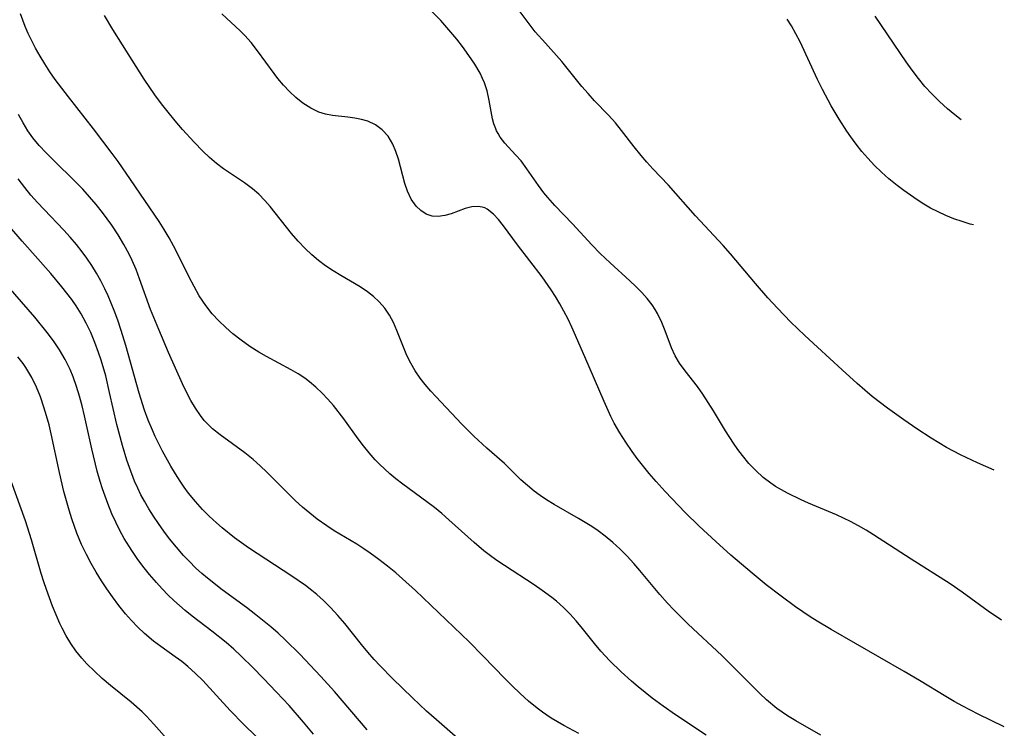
# Model space of a CAD drawing. Header units: metres. Extents: x 1073367 to 1082519, y 1569854 to 1574957.
# Tile 734 of 1056: x 1082347 to 1082519, y 1570441 to 1570564. Entities that reach past the tile are written whole.
import ezdxf

# ---------------------------------------------------------------- set-up
doc = ezdxf.new("R2010")
doc.units = ezdxf.units.M
doc.layers.add('CGG_CurvaNivelLidar_v1', color=253, linetype='Continuous', lineweight=30)

msp = doc.modelspace()

# ---------------------------------------------------------------- linework, layer by layer
at = {"layer": 'CGG_CurvaNivelLidar_v1'}
for p, q in [((1082435.5868, 1570563.8132, 80.5), (1082432.6519, 1570567.8152, 80.5)), ((1082348.0721, 1570562.8794, 82.5), (1082347.2264, 1570565.1163, 82.5)), ((1082363.363, 1570562.3519, 82), (1082361.8999, 1570564.818, 82)), ((1082385.5616, 1570562.1117, 81.5), (1082382.3433, 1570565.0749, 81.5)), ((1082420.5355, 1570563.9236, 81), (1082418.9806, 1570565.5186, 81)), ((1082501.7186, 1570556.7311, 79.5), (1082496.2977, 1570564.6876, 79.5)), ((1082422.3012, 1570561.9165, 81), (1082420.5355, 1570563.9236, 81)), ((1082437.0265, 1570561.983, 80.5), (1082435.5868, 1570563.8132, 80.5)), ((1082481.7009, 1570562.9751, 80), (1082480.9314, 1570564.1387, 80)), ((1082482.4775, 1570561.6143, 80), (1082481.7009, 1570562.9751, 80)), ((1082348.5806, 1570561.6778, 82.5), (1082348.0721, 1570562.8794, 82.5)), ((1082349.1289, 1570560.4956, 82.5), (1082348.5806, 1570561.6778, 82.5)), ((1082366.6891, 1570556.9933, 82), (1082363.363, 1570562.3519, 82)), ((1082386.3717, 1570561.3008, 81.5), (1082385.5616, 1570562.1117, 81.5)), ((1082387.4446, 1570560.1098, 81.5), (1082386.3717, 1570561.3008, 81.5)), ((1082423.329, 1570560.6544, 81), (1082422.3012, 1570561.9165, 81)), ((1082438.7742, 1570559.9582, 80.5), (1082437.0265, 1570561.983, 80.5)), ((1082483.1933, 1570560.205, 80), (1082482.4775, 1570561.6143, 80)), ((1082349.854, 1570559.0921, 82.5), (1082349.1289, 1570560.4956, 82.5)), ((1082388.5996, 1570558.6532, 81.5), (1082387.4446, 1570560.1098, 81.5)), ((1082424.3206, 1570559.3772, 81), (1082423.329, 1570560.6544, 81)), ((1082441.647, 1570556.7898, 80.5), (1082438.7742, 1570559.9582, 80.5)), ((1082486.2508, 1570553.6335, 80), (1082483.1933, 1570560.205, 80)), ((1082350.6371, 1570557.718, 82.5), (1082349.854, 1570559.0921, 82.5)), ((1082391.4509, 1570554.7114, 81.5), (1082388.5996, 1570558.6532, 81.5)), ((1082425.4437, 1570557.8518, 81), (1082424.3206, 1570559.3772, 81)), ((1082426.483, 1570556.3079, 81), (1082425.4437, 1570557.8518, 81)), ((1082351.4685, 1570556.3694, 82.5), (1082350.6371, 1570557.718, 82.5)), ((1082352.367, 1570555.0064, 82.5), (1082351.4685, 1570556.3694, 82.5)), ((1082368.7756, 1570553.7258, 82), (1082366.6891, 1570556.9933, 82)), ((1082427.3981, 1570554.7347, 81), (1082426.483, 1570556.3079, 81)), ((1082445.1508, 1570552.4229, 80.5), (1082441.647, 1570556.7898, 80.5)), ((1082502.7691, 1570555.2571, 79.5), (1082501.7186, 1570556.7311, 79.5)), ((1082353.3049, 1570553.6667, 82.5), (1082352.367, 1570555.0064, 82.5)), ((1082392.1425, 1570553.8147, 81.5), (1082391.4509, 1570554.7114, 81.5)), ((1082427.8398, 1570553.8333, 81), (1082427.3981, 1570554.7347, 81)), ((1082503.8564, 1570553.8175, 79.5), (1082502.7691, 1570555.2571, 79.5)), ((1082355.6046, 1570550.6236, 82.5), (1082353.3049, 1570553.6667, 82.5)), ((1082370.6878, 1570550.9491, 82), (1082368.7756, 1570553.7258, 82)), ((1082393.1232, 1570552.6472, 81.5), (1082392.1425, 1570553.8147, 81.5)), ((1082394.1523, 1570551.5476, 81.5), (1082393.1232, 1570552.6472, 81.5)), ((1082428.17, 1570553.0442, 81), (1082427.8398, 1570553.8333, 81)), ((1082428.6162, 1570551.6667, 81), (1082428.17, 1570553.0442, 81)), ((1082487.0984, 1570551.9183, 80), (1082486.2508, 1570553.6335, 80)), ((1082504.9814, 1570552.448, 79.5), (1082503.8564, 1570553.8175, 79.5)), ((1082371.8074, 1570549.4264, 82), (1082370.6878, 1570550.9491, 82)), ((1082395.2279, 1570550.5297, 81.5), (1082394.1523, 1570551.5476, 81.5)), ((1082428.9823, 1570550.0114, 81), (1082428.6162, 1570551.6667, 81)), ((1082446.2241, 1570551.1816, 80.5), (1082445.1508, 1570552.4229, 80.5)), ((1082447.3584, 1570549.9497, 80.5), (1082446.2241, 1570551.1816, 80.5)), ((1082488.6385, 1570549.0647, 80), (1082487.0984, 1570551.9183, 80)), ((1082506.1656, 1570551.1347, 79.5), (1082504.9814, 1570552.448, 79.5)), ((1082507.4949, 1570549.8051, 79.5), (1082506.1656, 1570551.1347, 79.5)), ((1082359.9689, 1570545.0347, 82.5), (1082355.6046, 1570550.6236, 82.5)), ((1082372.9633, 1570547.9375, 82), (1082371.8074, 1570549.4264, 82)), ((1082396.5049, 1570549.4978, 81.5), (1082395.2279, 1570550.5297, 81.5)), ((1082397.8454, 1570548.63, 81.5), (1082396.5049, 1570549.4978, 81.5)), ((1082429.5806, 1570546.7783, 81), (1082428.9823, 1570550.0114, 81)), ((1082449.7714, 1570547.4394, 80.5), (1082447.3584, 1570549.9497, 80.5)), ((1082508.8899, 1570548.5472, 79.5), (1082507.4949, 1570549.8051, 79.5)), ((1082347.6778, 1570546.0972, 83), (1082346.8879, 1570547.5233, 83)), ((1082374.2158, 1570546.4204, 82), (1082372.9633, 1570547.9375, 82)), ((1082399.2564, 1570547.972, 81.5), (1082397.8454, 1570548.63, 81.5)), ((1082400.4284, 1570547.6242, 81.5), (1082399.2564, 1570547.972, 81.5)), ((1082401.6331, 1570547.3991, 81.5), (1082400.4284, 1570547.6242, 81.5)), ((1082489.9977, 1570546.7615, 80), (1082488.6385, 1570549.0647, 80)), ((1082510.1978, 1570547.4702, 79.5), (1082508.8899, 1570548.5472, 79.5)), ((1082348.5335, 1570544.7192, 83), (1082347.6778, 1570546.0972, 83)), ((1082375.4993, 1570544.9415, 82), (1082374.2158, 1570546.4204, 82)), ((1082404.3208, 1570547.1012, 81.5), (1082401.6331, 1570547.3991, 81.5)), ((1082405.5211, 1570546.9369, 81.5), (1082404.3208, 1570547.1012, 81.5)), ((1082406.6952, 1570546.6999, 81.5), (1082405.5211, 1570546.9369, 81.5)), ((1082407.8227, 1570546.3594, 81.5), (1082406.6952, 1570546.6999, 81.5)), ((1082409.1508, 1570545.7379, 81.5), (1082407.8227, 1570546.3594, 81.5)), ((1082429.8175, 1570545.8989, 81), (1082429.5806, 1570546.7783, 81)), ((1082430.1213, 1570545.0562, 81), (1082429.8175, 1570545.8989, 81)), ((1082450.9857, 1570546.1055, 80.5), (1082449.7714, 1570547.4394, 80.5)), ((1082452.067, 1570544.7882, 80.5), (1082450.9857, 1570546.1055, 80.5)), ((1082491.3703, 1570544.624, 80), (1082489.9977, 1570546.7615, 80)), ((1082511.2937, 1570546.617, 79.5), (1082510.1978, 1570547.4702, 79.5)), ((1082349.4064, 1570543.4926, 83), (1082348.5335, 1570544.7192, 83)), ((1082363.2227, 1570540.7478, 82.5), (1082359.9689, 1570545.0347, 82.5)), ((1082377.5203, 1570542.7139, 82), (1082375.4993, 1570544.9415, 82)), ((1082410.3262, 1570544.8918, 81.5), (1082409.1508, 1570545.7379, 81.5)), ((1082411.3604, 1570543.7505, 81.5), (1082410.3262, 1570544.8918, 81.5)), ((1082430.2786, 1570544.7055, 81), (1082430.1213, 1570545.0562, 81)), ((1082430.5221, 1570544.2411, 81), (1082430.2786, 1570544.7055, 81)), ((1082430.9073, 1570543.6262, 81), (1082430.5221, 1570544.2411, 81)), ((1082454.2764, 1570541.9141, 80.5), (1082452.067, 1570544.7882, 80.5)), ((1082492.0538, 1570543.6338, 80), (1082491.3703, 1570544.624, 80)), ((1082350.5055, 1570542.16, 83), (1082349.4064, 1570543.4926, 83)), ((1082379.0247, 1570541.1475, 82), (1082377.5203, 1570542.7139, 82)), ((1082412.1776, 1570542.4026, 81.5), (1082411.3604, 1570543.7505, 81.5)), ((1082412.7115, 1570541.1293, 81.5), (1082412.1776, 1570542.4026, 81.5)), ((1082431.7232, 1570542.5684, 81), (1082430.9073, 1570543.6262, 81)), ((1082433.5906, 1570540.5245, 81), (1082431.7232, 1570542.5684, 81)), ((1082492.9896, 1570542.361, 80), (1082492.0538, 1570543.6338, 80)), ((1082493.9689, 1570541.1251, 80), (1082492.9896, 1570542.361, 80)), ((1082351.6854, 1570540.8862, 83), (1082350.5055, 1570542.16, 83)), ((1082352.7439, 1570539.8201, 83), (1082351.6854, 1570540.8862, 83)), ((1082364.259, 1570539.3381, 82.5), (1082363.2227, 1570540.7478, 82.5)), ((1082380.1888, 1570540.0585, 82), (1082379.0247, 1570541.1475, 82)), ((1082413.1381, 1570539.7803, 81.5), (1082412.7115, 1570541.1293, 81.5)), ((1082455.4741, 1570540.4171, 80.5), (1082454.2764, 1570541.9141, 80.5)), ((1082494.9951, 1570539.9313, 80), (1082493.9689, 1570541.1251, 80)), ((1082357.0647, 1570535.6032, 83), (1082352.7439, 1570539.8201, 83)), ((1082366.4122, 1570536.2506, 82.5), (1082364.259, 1570539.3381, 82.5)), ((1082381.4025, 1570539.0381, 82), (1082380.1888, 1570540.0585, 82)), ((1082382.662, 1570538.0916, 82), (1082381.4025, 1570539.0381, 82)), ((1082414.2631, 1570535.5142, 81.5), (1082413.1381, 1570539.7803, 81.5)), ((1082434.5294, 1570539.4472, 81), (1082433.5906, 1570540.5245, 81)), ((1082435.5612, 1570538.0795, 81), (1082434.5294, 1570539.4472, 81)), ((1082456.4863, 1570539.2385, 80.5), (1082455.4741, 1570540.4171, 80.5)), ((1082457.529, 1570538.0922, 80.5), (1082456.4863, 1570539.2385, 80.5)), ((1082496.1679, 1570538.6875, 80), (1082494.9951, 1570539.9313, 80)), ((1082386.3281, 1570535.6374, 82), (1082382.662, 1570538.0916, 82)), ((1082437.5802, 1570535.1549, 81), (1082435.5612, 1570538.0795, 81)), ((1082460.2675, 1570535.2328, 80.5), (1082457.529, 1570538.0922, 80.5)), ((1082497.3946, 1570537.4985, 80), (1082496.1679, 1570538.6875, 80)), ((1082498.6704, 1570536.3641, 80), (1082497.3946, 1570537.4985, 80)), ((1082347.9755, 1570534.8088, 83.5), (1082346.8293, 1570536.3567, 83.5)), ((1082358.1128, 1570534.5135, 83), (1082357.0647, 1570535.6032, 83)), ((1082371.4301, 1570528.8844, 82.5), (1082366.4122, 1570536.2506, 82.5)), ((1082387.7007, 1570534.6072, 82), (1082386.3281, 1570535.6374, 82)), ((1082414.7177, 1570534.2089, 81.5), (1082414.2631, 1570535.5142, 81.5)), ((1082500.1394, 1570535.1704, 80), (1082498.6704, 1570536.3641, 80)), ((1082349.0503, 1570533.4834, 83.5), (1082347.9755, 1570534.8088, 83.5)), ((1082359.2799, 1570533.22, 83), (1082358.1128, 1570534.5135, 83)), ((1082388.8035, 1570533.6511, 82), (1082387.7007, 1570534.6072, 82)), ((1082415.3967, 1570532.8058, 81.5), (1082414.7177, 1570534.2089, 81.5)), ((1082438.5055, 1570533.9181, 81), (1082437.5802, 1570535.1549, 81)), ((1082439.186, 1570533.0829, 81), (1082438.5055, 1570533.9181, 81)), ((1082464.9455, 1570529.8876, 80.5), (1082460.2675, 1570535.2328, 80.5)), ((1082501.309, 1570534.2881, 80), (1082500.1394, 1570535.1704, 80)), ((1082503.6297, 1570532.6702, 80), (1082501.309, 1570534.2881, 80)), ((1082350.1738, 1570532.2141, 83.5), (1082349.0503, 1570533.4834, 83.5)), ((1082351.3362, 1570530.9767, 83.5), (1082350.1738, 1570532.2141, 83.5)), ((1082360.4192, 1570531.8688, 83), (1082359.2799, 1570533.22, 83)), ((1082389.8662, 1570532.5894, 82), (1082388.8035, 1570533.6511, 82)), ((1082390.7973, 1570531.5336, 82), (1082389.8662, 1570532.5894, 82)), ((1082416.2422, 1570531.5998, 81.5), (1082415.3967, 1570532.8058, 81.5)), ((1082440.4223, 1570531.6973, 81), (1082439.186, 1570533.0829, 81)), ((1082504.779, 1570531.9378, 80), (1082503.6297, 1570532.6702, 80)), ((1082354.7765, 1570527.3894, 83.5), (1082351.3362, 1570530.9767, 83.5)), ((1082361.5168, 1570530.4836, 83), (1082360.4192, 1570531.8688, 83)), ((1082363.1527, 1570528.2457, 83), (1082361.5168, 1570530.4836, 83)), ((1082394.51, 1570526.811, 82), (1082390.7973, 1570531.5336, 82)), ((1082417.0755, 1570530.7905, 81.5), (1082416.2422, 1570531.5998, 81.5)), ((1082418.0059, 1570530.194, 81.5), (1082417.0755, 1570530.7905, 81.5)), ((1082424.7802, 1570531.1482, 81.5), (1082422.373, 1570530.2603, 81.5)), ((1082425.9544, 1570531.4652, 81.5), (1082424.7802, 1570531.1482, 81.5)), ((1082427.0589, 1570531.5398, 81.5), (1082425.9544, 1570531.4652, 81.5)), ((1082427.758, 1570531.4212, 81.5), (1082427.0589, 1570531.5398, 81.5)), ((1082428.2124, 1570531.261, 81.5), (1082427.758, 1570531.4212, 81.5)), ((1082428.6403, 1570531.0447, 81.5), (1082428.2124, 1570531.261, 81.5)), ((1082429.7257, 1570530.2091, 81.5), (1082428.6403, 1570531.0447, 81.5)), ((1082443.5012, 1570528.5089, 81), (1082440.4223, 1570531.6973, 81)), ((1082505.954, 1570531.2527, 80), (1082504.779, 1570531.9378, 80)), ((1082507.2851, 1570530.5637, 80), (1082505.954, 1570531.2527, 80)), ((1082508.6491, 1570529.9402, 80), (1082507.2851, 1570530.5637, 80)), ((1082372.316, 1570527.486, 82.5), (1082371.4301, 1570528.8844, 82.5)), ((1082419.013, 1570529.8473, 81.5), (1082418.0059, 1570530.194, 81.5)), ((1082420.1079, 1570529.7774, 81.5), (1082419.013, 1570529.8473, 81.5)), ((1082421.2371, 1570529.9391, 81.5), (1082420.1079, 1570529.7774, 81.5)), ((1082422.373, 1570530.2603, 81.5), (1082421.2371, 1570529.9391, 81.5)), ((1082430.6129, 1570529.2431, 81.5), (1082429.7257, 1570530.2091, 81.5)), ((1082431.48, 1570528.127, 81.5), (1082430.6129, 1570529.2431, 81.5)), ((1082469.7649, 1570524.7471, 80.5), (1082464.9455, 1570529.8876, 80.5)), ((1082510.0383, 1570529.3775, 80), (1082508.6491, 1570529.9402, 80)), ((1082511.4505, 1570528.8737, 80), (1082510.0383, 1570529.3775, 80)), ((1082512.8834, 1570528.4312, 80), (1082511.4505, 1570528.8737, 80)), ((1082347.5038, 1570525.4705, 84), (1082345.382, 1570527.9806, 84)), ((1082355.8956, 1570526.1537, 83.5), (1082354.7765, 1570527.3894, 83.5)), ((1082364.2449, 1570526.602, 83), (1082363.1527, 1570528.2457, 83)), ((1082373.1459, 1570526.0844, 82.5), (1082372.316, 1570527.486, 82.5)), ((1082433.9097, 1570524.8501, 81.5), (1082431.48, 1570528.127, 81.5)), ((1082446.8951, 1570524.8345, 81), (1082443.5012, 1570528.5089, 81)), ((1082513.4239, 1570528.2931, 80), (1082512.8834, 1570528.4312, 80)), ((1082352.5081, 1570519.8225, 84), (1082347.5038, 1570525.4705, 84)), ((1082356.9783, 1570524.8898, 83.5), (1082355.8956, 1570526.1537, 83.5)), ((1082365.2642, 1570524.9165, 83), (1082364.2449, 1570526.602, 83)), ((1082373.9352, 1570524.6611, 82.5), (1082373.1459, 1570526.0844, 82.5)), ((1082395.6619, 1570525.4641, 82), (1082394.51, 1570526.811, 82)), ((1082396.8757, 1570524.1759, 82), (1082395.6619, 1570525.4641, 82)), ((1082358.0118, 1570523.5893, 83.5), (1082356.9783, 1570524.8898, 83.5)), ((1082358.8073, 1570522.4986, 83.5), (1082358.0118, 1570523.5893, 83.5)), ((1082366.1953, 1570523.184, 83), (1082365.2642, 1570524.9165, 83)), ((1082374.6874, 1570523.2199, 82.5), (1082373.9352, 1570524.6611, 82.5)), ((1082398.0238, 1570523.0942, 82), (1082396.8757, 1570524.1759, 82)), ((1082438.1932, 1570519.2308, 81.5), (1082433.9097, 1570524.8501, 81.5)), ((1082448.3364, 1570523.3428, 81), (1082446.8951, 1570524.8345, 81)), ((1082471.0838, 1570523.259, 80.5), (1082469.7649, 1570524.7471, 80.5)), ((1082359.6672, 1570521.2189, 83.5), (1082358.8073, 1570522.4986, 83.5)), ((1082366.7115, 1570522.1012, 83), (1082366.1953, 1570523.184, 83)), ((1082367.3881, 1570520.508, 83), (1082366.7115, 1570522.1012, 83)), ((1082376.6613, 1570519.2031, 82.5), (1082374.6874, 1570523.2199, 82.5)), ((1082399.1956, 1570522.1229, 82), (1082398.0238, 1570523.0942, 82)), ((1082400.4572, 1570521.1968, 82), (1082399.1956, 1570522.1229, 82)), ((1082450.0935, 1570521.6703, 81), (1082448.3364, 1570523.3428, 81)), ((1082475.4368, 1570518.0948, 80.5), (1082471.0838, 1570523.259, 80.5)), ((1082360.4774, 1570519.9069, 83.5), (1082359.6672, 1570521.2189, 83.5)), ((1082368.0095, 1570518.8867, 83), (1082367.3881, 1570520.508, 83)), ((1082401.759, 1570520.3304, 82), (1082400.4572, 1570521.1968, 82)), ((1082403.0836, 1570519.5084, 82), (1082401.759, 1570520.3304, 82)), ((1082453.5349, 1570518.5788, 81), (1082450.0935, 1570521.6703, 81)), ((1082349.7592, 1570512.2493, 84.5), (1082343.9421, 1570518.9186, 84.5)), ((1082354.4624, 1570517.4975, 84), (1082352.5081, 1570519.8225, 84)), ((1082361.2373, 1570518.5644, 83.5), (1082360.4774, 1570519.9069, 83.5)), ((1082361.9433, 1570517.1916, 83.5), (1082361.2373, 1570518.5644, 83.5)), ((1082369.9377, 1570513.59, 83), (1082368.0095, 1570518.8867, 83)), ((1082377.5084, 1570517.5595, 82.5), (1082376.6613, 1570519.2031, 82.5)), ((1082406.4853, 1570517.4885, 82), (1082403.0836, 1570519.5084, 82)), ((1082439.77, 1570516.9935, 81.5), (1082438.1932, 1570519.2308, 81.5)), ((1082454.5816, 1570517.5752, 81), (1082453.5349, 1570518.5788, 81)), ((1082355.3335, 1570516.3977, 84), (1082354.4624, 1570517.4975, 84)), ((1082362.5208, 1570515.951, 83.5), (1082361.9433, 1570517.1916, 83.5)), ((1082378.4136, 1570515.9619, 82.5), (1082377.5084, 1570517.5595, 82.5)), ((1082407.7617, 1570516.6383, 82), (1082406.4853, 1570517.4885, 82)), ((1082408.8184, 1570515.8149, 82), (1082407.7617, 1570516.6383, 82)), ((1082440.5185, 1570515.8419, 81.5), (1082439.77, 1570516.9935, 81.5)), ((1082455.5806, 1570516.5443, 81), (1082454.5816, 1570517.5752, 81)), ((1082477.5884, 1570515.5988, 80.5), (1082475.4368, 1570518.0948, 80.5)), ((1082356.1729, 1570515.279, 84), (1082355.3335, 1570516.3977, 84)), ((1082356.9306, 1570514.1983, 84), (1082356.1729, 1570515.279, 84)), ((1082363.564, 1570513.4122, 83.5), (1082362.5208, 1570515.951, 83.5)), ((1082379.5416, 1570514.2538, 82.5), (1082378.4136, 1570515.9619, 82.5)), ((1082409.7905, 1570514.9113, 82), (1082408.8184, 1570515.8149, 82)), ((1082410.7525, 1570513.8066, 82), (1082409.7905, 1570514.9113, 82)), ((1082441.2933, 1570514.5727, 81.5), (1082440.5185, 1570515.8419, 81.5)), ((1082456.518, 1570515.4805, 81), (1082455.5806, 1570516.5443, 81)), ((1082457.377, 1570514.3763, 81), (1082456.518, 1570515.4805, 81)), ((1082479.2436, 1570513.7763, 80.5), (1082477.5884, 1570515.5988, 80.5)), ((1082357.8101, 1570512.8156, 84), (1082356.9306, 1570514.1983, 84)), ((1082364.196, 1570511.6798, 83.5), (1082363.564, 1570513.4122, 83.5)), ((1082371.3408, 1570510.0642, 83), (1082369.9377, 1570513.59, 83)), ((1082380.6918, 1570512.8126, 82.5), (1082379.5416, 1570514.2538, 82.5)), ((1082411.5813, 1570512.6019, 82), (1082410.7525, 1570513.8066, 82)), ((1082442.0227, 1570513.2761, 81.5), (1082441.2933, 1570514.5727, 81.5)), ((1082442.7293, 1570511.8899, 81.5), (1082442.0227, 1570513.2761, 81.5)), ((1082457.9126, 1570513.5889, 81), (1082457.377, 1570514.3763, 81)), ((1082458.3406, 1570512.8775, 81), (1082457.9126, 1570513.5889, 81)), ((1082481.6045, 1570511.3742, 80.5), (1082479.2436, 1570513.7763, 80.5)), ((1082351.9132, 1570509.584, 84.5), (1082349.7592, 1570512.2493, 84.5)), ((1082358.701, 1570511.2043, 84), (1082357.8101, 1570512.8156, 84)), ((1082364.7834, 1570509.9272, 83.5), (1082364.196, 1570511.6798, 83.5)), ((1082381.8203, 1570511.5919, 82.5), (1082380.6918, 1570512.8126, 82.5)), ((1082383.0219, 1570510.4347, 82.5), (1082381.8203, 1570511.5919, 82.5)), ((1082412.2809, 1570511.2981, 82), (1082411.5813, 1570512.6019, 82)), ((1082443.3947, 1570510.4797, 81.5), (1082442.7293, 1570511.8899, 81.5)), ((1082459.1164, 1570511.31, 81), (1082458.3406, 1570512.8775, 81)), ((1082359.4999, 1570509.5418, 84), (1082358.701, 1570511.2043, 84)), ((1082365.5919, 1570507.2795, 83.5), (1082364.7834, 1570509.9272, 83.5)), ((1082373.0429, 1570506.0764, 83), (1082371.3408, 1570510.0642, 83)), ((1082384.2857, 1570509.3377, 82.5), (1082383.0219, 1570510.4347, 82.5)), ((1082412.884, 1570509.9291, 82), (1082412.2809, 1570511.2981, 82)), ((1082414.031, 1570506.9797, 82), (1082412.884, 1570509.9291, 82)), ((1082445.6866, 1570505.3191, 81.5), (1082443.3947, 1570510.4797, 81.5)), ((1082459.6956, 1570509.8307, 81), (1082459.1164, 1570511.31, 81)), ((1082460.7628, 1570506.8813, 81), (1082459.6956, 1570509.8307, 81)), ((1082484.0404, 1570509.0434, 80.5), (1082481.6045, 1570511.3742, 80.5)), ((1082352.9865, 1570508.1241, 84.5), (1082351.9132, 1570509.584, 84.5)), ((1082354.0569, 1570506.5105, 84.5), (1082352.9865, 1570508.1241, 84.5)), ((1082360.2191, 1570507.8379, 84), (1082359.4999, 1570509.5418, 84)), ((1082385.7402, 1570508.199, 82.5), (1082384.2857, 1570509.3377, 82.5)), ((1082387.2519, 1570507.1323, 82.5), (1082385.7402, 1570508.199, 82.5)), ((1082486.2379, 1570506.9967, 80.5), (1082484.0404, 1570509.0434, 80.5)), ((1082355.0301, 1570504.845, 84.5), (1082354.0569, 1570506.5105, 84.5)), ((1082360.8649, 1570506.099, 84), (1082360.2191, 1570507.8379, 84)), ((1082367.9235, 1570498.9987, 83.5), (1082365.5919, 1570507.2795, 83.5)), ((1082388.8153, 1570506.1415, 82.5), (1082387.2519, 1570507.1323, 82.5)), ((1082414.6182, 1570505.5687, 82), (1082414.031, 1570506.9797, 82)), ((1082461.4066, 1570505.4737, 81), (1082460.7628, 1570506.8813, 81)), ((1082490.5582, 1570503.0774, 80.5), (1082486.2379, 1570506.9967, 80.5)), ((1082347.6771, 1570504.1313, 85), (1082346.7493, 1570505.3207, 85)), ((1082355.8883, 1570503.1228, 84.5), (1082355.0301, 1570504.845, 84.5)), ((1082361.308, 1570504.7565, 84), (1082360.8649, 1570506.099, 84)), ((1082362.0941, 1570501.9833, 84), (1082361.308, 1570504.7565, 84)), ((1082375.5009, 1570500.617, 83), (1082373.0429, 1570506.0764, 83)), ((1082390.162, 1570505.3701, 82.5), (1082388.8153, 1570506.1415, 82.5)), ((1082394.449, 1570503.0542, 82.5), (1082390.162, 1570505.3701, 82.5)), ((1082415.2861, 1570504.1913, 82), (1082414.6182, 1570505.5687, 82)), ((1082449.0053, 1570497.5252, 81.5), (1082445.6866, 1570505.3191, 81.5)), ((1082462.1681, 1570504.2069, 81), (1082461.4066, 1570505.4737, 81)), ((1082348.151, 1570503.4529, 85), (1082347.6771, 1570504.1313, 85)), ((1082348.517, 1570502.8836, 85), (1082348.151, 1570503.4529, 85)), ((1082349.1961, 1570501.6975, 85), (1082348.517, 1570502.8836, 85)), ((1082356.4298, 1570501.8297, 84.5), (1082355.8883, 1570503.1228, 84.5)), ((1082395.6536, 1570502.3401, 82.5), (1082394.449, 1570503.0542, 82.5)), ((1082416.0595, 1570502.8795, 82), (1082415.2861, 1570504.1913, 82)), ((1082416.9353, 1570501.6191, 82), (1082416.0595, 1570502.8795, 82)), ((1082463.1588, 1570502.8564, 81), (1082462.1681, 1570504.2069, 81)), ((1082465.3006, 1570500.1613, 81), (1082463.1588, 1570502.8564, 81)), ((1082493.1552, 1570500.6685, 80.5), (1082490.5582, 1570503.0774, 80.5)), ((1082350.0036, 1570500.0362, 85), (1082349.1961, 1570501.6975, 85)), ((1082357.0185, 1570500.1708, 84.5), (1082356.4298, 1570501.8297, 84.5)), ((1082362.7811, 1570499.124, 84), (1082362.0941, 1570501.9833, 84)), ((1082396.8181, 1570501.5734, 82.5), (1082395.6536, 1570502.3401, 82.5)), ((1082397.6496, 1570500.9585, 82.5), (1082396.8181, 1570501.5734, 82.5)), ((1082417.8425, 1570500.4688, 82), (1082416.9353, 1570501.6191, 82)), ((1082350.7098, 1570498.3158, 85), (1082350.0036, 1570500.0362, 85)), ((1082357.5307, 1570498.4776, 84.5), (1082357.0185, 1570500.1708, 84.5)), ((1082376.2072, 1570499.1549, 83), (1082375.5009, 1570500.617, 83)), ((1082398.767, 1570500.0194, 82.5), (1082397.6496, 1570500.9585, 82.5)), ((1082399.8265, 1570499.0083, 82.5), (1082398.767, 1570500.0194, 82.5)), ((1082418.8076, 1570499.351, 82), (1082417.8425, 1570500.4688, 82)), ((1082466.2691, 1570498.8025, 81), (1082465.3006, 1570500.1613, 81)), ((1082494.4788, 1570499.4949, 80.5), (1082493.1552, 1570500.6685, 80.5)), ((1082495.7778, 1570498.4276, 80.5), (1082494.4788, 1570499.4949, 80.5)), ((1082351.3291, 1570496.5487, 85), (1082350.7098, 1570498.3158, 85)), ((1082357.9871, 1570496.7594, 84.5), (1082357.5307, 1570498.4776, 84.5)), ((1082364.0571, 1570493.52, 84), (1082362.7811, 1570499.124, 84)), ((1082368.8853, 1570495.9951, 83.5), (1082367.9235, 1570498.9987, 83.5)), ((1082376.9491, 1570497.7322, 83), (1082376.2072, 1570499.1549, 83)), ((1082377.7468, 1570496.3654, 83), (1082376.9491, 1570497.7322, 83)), ((1082400.8375, 1570497.939, 82.5), (1082399.8265, 1570499.0083, 82.5)), ((1082401.8071, 1570496.8225, 82.5), (1082400.8375, 1570497.939, 82.5)), ((1082419.687, 1570498.3903, 82), (1082418.8076, 1570499.351, 82)), ((1082424.2219, 1570493.5859, 82), (1082419.687, 1570498.3903, 82)), ((1082467.1953, 1570497.3823, 81), (1082466.2691, 1570498.8025, 81)), ((1082498.4672, 1570496.3885, 80.5), (1082495.7778, 1570498.4276, 80.5)), ((1082351.7977, 1570495.0048, 85), (1082351.3291, 1570496.5487, 85)), ((1082358.4047, 1570495.0235, 84.5), (1082357.9871, 1570496.7594, 84.5)), ((1082369.5156, 1570494.2936, 83.5), (1082368.8853, 1570495.9951, 83.5)), ((1082378.6243, 1570495.0739, 83), (1082377.7468, 1570496.3654, 83)), ((1082403.6073, 1570494.5375, 82.5), (1082401.8071, 1570496.8225, 82.5)), ((1082450.1887, 1570494.9431, 81.5), (1082449.0053, 1570497.5252, 81.5)), ((1082468.0908, 1570495.9196, 81), (1082467.1953, 1570497.3823, 81)), ((1082501.2809, 1570494.3498, 80.5), (1082498.4672, 1570496.3885, 80.5)), ((1082352.2176, 1570493.4389, 85), (1082351.7977, 1570495.0048, 85)), ((1082359.681, 1570489.2879, 84.5), (1082358.4047, 1570495.0235, 84.5)), ((1082370.2541, 1570492.5077, 83.5), (1082369.5156, 1570494.2936, 83.5)), ((1082379.2885, 1570494.2418, 83), (1082378.6243, 1570495.0739, 83)), ((1082406.1384, 1570491.0449, 82.5), (1082403.6073, 1570494.5375, 82.5)), ((1082450.7925, 1570493.7698, 81.5), (1082450.1887, 1570494.9431, 81.5)), ((1082470.1734, 1570492.411, 81), (1082468.0908, 1570495.9196, 81)), ((1082503.5937, 1570492.7419, 80.5), (1082501.2809, 1570494.3498, 80.5)), ((1082352.5879, 1570491.8977, 85), (1082352.2176, 1570493.4389, 85)), ((1082365.0124, 1570489.8501, 84), (1082364.0571, 1570493.52, 84)), ((1082379.6643, 1570493.8222, 83), (1082379.2885, 1570494.2418, 83)), ((1082380.7451, 1570492.7775, 83), (1082379.6643, 1570493.8222, 83)), ((1082382.0685, 1570491.6996, 83), (1082380.7451, 1570492.7775, 83)), ((1082426.3136, 1570491.4767, 82), (1082424.2219, 1570493.5859, 82)), ((1082451.7547, 1570492.079, 81.5), (1082450.7925, 1570493.7698, 81.5)), ((1082506.0716, 1570491.1239, 80.5), (1082503.5937, 1570492.7419, 80.5)), ((1082354.0355, 1570485.1319, 85), (1082352.5879, 1570491.8977, 85)), ((1082370.7351, 1570491.4352, 83.5), (1082370.2541, 1570492.5077, 83.5)), ((1082371.9954, 1570488.8627, 83.5), (1082370.7351, 1570491.4352, 83.5)), ((1082386.3741, 1570488.5636, 83), (1082382.0685, 1570491.6996, 83)), ((1082407.086, 1570489.7911, 82.5), (1082406.1384, 1570491.0449, 82.5)), ((1082428.5878, 1570489.3794, 82), (1082426.3136, 1570491.4767, 82)), ((1082452.7921, 1570490.4317, 81.5), (1082451.7547, 1570492.079, 81.5)), ((1082471.5828, 1570490.2419, 81), (1082470.1734, 1570492.411, 81)), ((1082507.3897, 1570490.3081, 80.5), (1082506.0716, 1570491.1239, 80.5)), ((1082360.627, 1570485.4138, 84.5), (1082359.681, 1570489.2879, 84.5)), ((1082365.798, 1570487.285, 84), (1082365.0124, 1570489.8501, 84)), ((1082408.0724, 1570488.5694, 82.5), (1082407.086, 1570489.7911, 82.5)), ((1082431.6482, 1570486.7099, 82), (1082428.5878, 1570489.3794, 82)), ((1082453.8962, 1570488.8256, 81.5), (1082452.7921, 1570490.4317, 81.5)), ((1082472.3487, 1570489.1584, 81), (1082471.5828, 1570490.2419, 81)), ((1082473.1498, 1570488.1032, 81), (1082472.3487, 1570489.1584, 81)), ((1082508.7263, 1570489.5247, 80.5), (1082507.3897, 1570490.3081, 80.5)), ((1082511.1762, 1570488.2255, 80.5), (1082508.7263, 1570489.5247, 80.5)), ((1082373.4369, 1570486.2539, 83.5), (1082371.9954, 1570488.8627, 83.5)), ((1082387.8316, 1570487.4024, 83), (1082386.3741, 1570488.5636, 83)), ((1082389.04, 1570486.3478, 83), (1082387.8316, 1570487.4024, 83)), ((1082409.1065, 1570487.3905, 82.5), (1082408.0724, 1570488.5694, 82.5)), ((1082409.8937, 1570486.5664, 82.5), (1082409.1065, 1570487.3905, 82.5)), ((1082454.7844, 1570487.6224, 81.5), (1082453.8962, 1570488.8256, 81.5)), ((1082455.7036, 1570486.4404, 81.5), (1082454.7844, 1570487.6224, 81.5)), ((1082474.2809, 1570486.7532, 81), (1082473.1498, 1570488.1032, 81)), ((1082514.1319, 1570486.8472, 80.5), (1082511.1762, 1570488.2255, 80.5)), ((1082366.2305, 1570486.0191, 84), (1082365.798, 1570487.285, 84)), ((1082367.1387, 1570483.662, 84), (1082366.2305, 1570486.0191, 84)), ((1082374.2405, 1570484.9313, 83.5), (1082373.4369, 1570486.2539, 83.5)), ((1082390.2086, 1570485.2434, 83), (1082389.04, 1570486.3478, 83)), ((1082410.7105, 1570485.772, 82.5), (1082409.8937, 1570486.5664, 82.5)), ((1082411.6753, 1570484.9038, 82.5), (1082410.7105, 1570485.772, 82.5)), ((1082434.5101, 1570483.9062, 82), (1082431.6482, 1570486.7099, 82)), ((1082456.8871, 1570484.9923, 81.5), (1082455.7036, 1570486.4404, 81.5)), ((1082475.4895, 1570485.4812, 81), (1082474.2809, 1570486.7532, 81)), ((1082517.0382, 1570485.5911, 80.5), (1082514.1319, 1570486.8472, 80.5)), ((1082354.8172, 1570481.8354, 85), (1082354.0355, 1570485.1319, 85)), ((1082361.1535, 1570483.5671, 84.5), (1082360.627, 1570485.4138, 84.5)), ((1082375.0833, 1570483.6366, 83.5), (1082374.2405, 1570484.9313, 83.5)), ((1082393.0286, 1570482.3755, 83), (1082390.2086, 1570485.2434, 83)), ((1082412.6737, 1570484.0735, 82.5), (1082411.6753, 1570484.9038, 82.5)), ((1082413.8929, 1570483.135, 82.5), (1082412.6737, 1570484.0735, 82.5)), ((1082458.1076, 1570483.5722, 81.5), (1082456.8871, 1570484.9923, 81.5)), ((1082476.7847, 1570484.3056, 81), (1082475.4895, 1570485.4812, 81)), ((1082478.0737, 1570483.3158, 81), (1082476.7847, 1570484.3056, 81)), ((1082348.0984, 1570476.749, 85.5), (1082345.5886, 1570483.668, 85.5)), ((1082361.5572, 1570482.2871, 84.5), (1082361.1535, 1570483.5671, 84.5)), ((1082362.4503, 1570479.7611, 84.5), (1082361.5572, 1570482.2871, 84.5)), ((1082367.6945, 1570482.4104, 84), (1082367.1387, 1570483.662, 84)), ((1082368.2513, 1570481.2782, 84), (1082367.6945, 1570482.4104, 84)), ((1082375.8086, 1570482.5954, 83.5), (1082375.0833, 1570483.6366, 83.5)), ((1082376.562, 1570481.5768, 83.5), (1082375.8086, 1570482.5954, 83.5)), ((1082395.2005, 1570480.2454, 83), (1082393.0286, 1570482.3755, 83)), ((1082418.122, 1570480.0662, 82.5), (1082413.8929, 1570483.135, 82.5)), ((1082435.6526, 1570482.8757, 82), (1082434.5101, 1570483.9062, 82)), ((1082436.8531, 1570481.8961, 82), (1082435.6526, 1570482.8757, 82)), ((1082459.6498, 1570481.8648, 81.5), (1082458.1076, 1570483.5722, 81.5)), ((1082478.9407, 1570482.7321, 81), (1082478.0737, 1570483.3158, 81)), ((1082479.9471, 1570482.1227, 81), (1082478.9407, 1570482.7321, 81)), ((1082355.7209, 1570478.5955, 85), (1082354.8172, 1570481.8354, 85)), ((1082368.8484, 1570480.1669, 84), (1082368.2513, 1570481.2782, 84)), ((1082377.7344, 1570480.1088, 83.5), (1082376.562, 1570481.5768, 83.5)), ((1082437.8913, 1570481.1298, 82), (1082436.8531, 1570481.8961, 82)), ((1082438.9654, 1570480.4034, 82), (1082437.8913, 1570481.1298, 82)), ((1082460.809, 1570480.6282, 81.5), (1082459.6498, 1570481.8648, 81.5)), ((1082463.1775, 1570478.199, 81.5), (1082460.809, 1570480.6282, 81.5)), ((1082480.9827, 1570481.5535, 81), (1082479.9471, 1570482.1227, 81)), ((1082483.4195, 1570480.3668, 81), (1082480.9827, 1570481.5535, 81)), ((1082363.1805, 1570477.9484, 84.5), (1082362.4503, 1570479.7611, 84.5)), ((1082369.6202, 1570478.849, 84), (1082368.8484, 1570480.1669, 84)), ((1082370.4369, 1570477.5565, 84), (1082369.6202, 1570478.849, 84)), ((1082378.9812, 1570478.7087, 83.5), (1082377.7344, 1570480.1088, 83.5)), ((1082396.4182, 1570479.1304, 83), (1082395.2005, 1570480.2454, 83)), ((1082397.6713, 1570478.0569, 83), (1082396.4182, 1570479.1304, 83)), ((1082419.427, 1570479.0563, 82.5), (1082418.122, 1570480.0662, 82.5)), ((1082420.7061, 1570478.0112, 82.5), (1082419.427, 1570479.0563, 82.5)), ((1082440.299, 1570479.576, 82), (1082438.9654, 1570480.4034, 82)), ((1082444.5692, 1570477.128, 82), (1082440.299, 1570479.576, 82)), ((1082484.6662, 1570479.8154, 81), (1082483.4195, 1570480.3668, 81)), ((1082489.5466, 1570477.7669, 81), (1082484.6662, 1570479.8154, 81)), ((1082356.2018, 1570477.0732, 85), (1082355.7209, 1570478.5955, 85)), ((1082363.8401, 1570476.4911, 84.5), (1082363.1805, 1570477.9484, 84.5)), ((1082371.2903, 1570476.2862, 84), (1082370.4369, 1570477.5565, 84)), ((1082380.1632, 1570477.5295, 83.5), (1082378.9812, 1570478.7087, 83.5)), ((1082381.3988, 1570476.4003, 83.5), (1082380.1632, 1570477.5295, 83.5)), ((1082398.9662, 1570477.0365, 83), (1082397.6713, 1570478.0569, 83)), ((1082421.9585, 1570476.9336, 82.5), (1082420.7061, 1570478.0112, 82.5)), ((1082446.87, 1570475.7299, 82), (1082444.5692, 1570477.128, 82)), ((1082465.6172, 1570475.8158, 81.5), (1082463.1775, 1570478.199, 81.5)), ((1082490.7829, 1570477.2126, 81), (1082489.5466, 1570477.7669, 81)), ((1082492.0004, 1570476.622, 81), (1082490.7829, 1570477.2126, 81)), ((1082349.1633, 1570473.4079, 85.5), (1082348.0984, 1570476.749, 85.5)), ((1082357.0795, 1570474.599, 85), (1082356.2018, 1570477.0732, 85)), ((1082364.5551, 1570475.0616, 84.5), (1082363.8401, 1570476.4911, 84.5)), ((1082372.2514, 1570474.9315, 84), (1082371.2903, 1570476.2862, 84)), ((1082382.4334, 1570475.5076, 83.5), (1082381.3988, 1570476.4003, 83.5)), ((1082384.5733, 1570473.7951, 83.5), (1082382.4334, 1570475.5076, 83.5)), ((1082400.6354, 1570475.8589, 83), (1082398.9662, 1570477.0365, 83)), ((1082401.9489, 1570475.0168, 83), (1082400.6354, 1570475.8589, 83)), ((1082426.3355, 1570472.9517, 82.5), (1082421.9585, 1570476.9336, 82.5)), ((1082447.9853, 1570474.9793, 82), (1082446.87, 1570475.7299, 82)), ((1082468.5085, 1570473.1136, 81.5), (1082465.6172, 1570475.8158, 81.5)), ((1082493.365, 1570475.8892, 81), (1082492.0004, 1570476.622, 81)), ((1082494.7045, 1570475.1065, 81), (1082493.365, 1570475.8892, 81)), ((1082357.8974, 1570472.6191, 85), (1082357.0795, 1570474.599, 85)), ((1082365.3249, 1570473.6617, 84.5), (1082364.5551, 1570475.0616, 84.5)), ((1082366.6337, 1570471.547, 84.5), (1082365.3249, 1570473.6617, 84.5)), ((1082373.2504, 1570473.6043, 84), (1082372.2514, 1570474.9315, 84)), ((1082386.997, 1570472.0551, 83.5), (1082384.5733, 1570473.7951, 83.5)), ((1082405.8704, 1570472.6506, 83), (1082401.9489, 1570475.0168, 83)), ((1082449.2055, 1570474.0729, 82), (1082447.9853, 1570474.9793, 82)), ((1082450.5301, 1570472.9791, 82), (1082449.2055, 1570474.0729, 82)), ((1082496.0267, 1570474.2885, 81), (1082494.7045, 1570475.1065, 81)), ((1082502.5637, 1570470.0712, 81), (1082496.0267, 1570474.2885, 81)), ((1082350.8662, 1570467.572, 85.5), (1082349.1633, 1570473.4079, 85.5)), ((1082358.7414, 1570470.8496, 85), (1082357.8974, 1570472.6191, 85)), ((1082374.4335, 1570472.1382, 84), (1082373.2504, 1570473.6043, 84)), ((1082375.6699, 1570470.7185, 84), (1082374.4335, 1570472.1382, 84)), ((1082388.5358, 1570471.0184, 83.5), (1082386.997, 1570472.0551, 83.5)), ((1082407.0999, 1570471.8726, 83), (1082405.8704, 1570472.6506, 83)), ((1082428.0625, 1570471.5007, 82.5), (1082426.3355, 1570472.9517, 82.5)), ((1082451.8093, 1570471.8083, 82), (1082450.5301, 1570472.9791, 82)), ((1082471.1531, 1570470.7589, 81.5), (1082468.5085, 1570473.1136, 81.5)), ((1082359.5589, 1570469.3052, 85), (1082358.7414, 1570470.8496, 85)), ((1082367.5809, 1570470.1768, 84.5), (1082366.6337, 1570471.547, 84.5)), ((1082376.6963, 1570469.6234, 84), (1082375.6699, 1570470.7185, 84)), ((1082394.5854, 1570467.0866, 83.5), (1082388.5358, 1570471.0184, 83.5)), ((1082408.2207, 1570471.1145, 83), (1082407.0999, 1570471.8726, 83)), ((1082409.7469, 1570470.0099, 83), (1082408.2207, 1570471.1145, 83)), ((1082428.9796, 1570470.7924, 82.5), (1082428.0625, 1570471.5007, 82.5)), ((1082430.3026, 1570469.8406, 82.5), (1082428.9796, 1570470.7924, 82.5)), ((1082453.0366, 1570470.5782, 82), (1082451.8093, 1570471.8083, 82)), ((1082454.2146, 1570469.2965, 82), (1082453.0366, 1570470.5782, 82)), ((1082474.8464, 1570467.6112, 81.5), (1082471.1531, 1570470.7589, 81.5)), ((1082360.4291, 1570467.7899, 85), (1082359.5589, 1570469.3052, 85)), ((1082368.5763, 1570468.84, 84.5), (1082367.5809, 1570470.1768, 84.5)), ((1082369.7327, 1570467.3901, 84.5), (1082368.5763, 1570468.84, 84.5)), ((1082377.7596, 1570468.5652, 84), (1082376.6963, 1570469.6234, 84)), ((1082378.8625, 1570467.5487, 84), (1082377.7596, 1570468.5652, 84)), ((1082411.2396, 1570468.8532, 83), (1082409.7469, 1570470.0099, 83)), ((1082412.6987, 1570467.6483, 83), (1082411.2396, 1570468.8532, 83)), ((1082431.6546, 1570468.9267, 82.5), (1082430.3026, 1570469.8406, 82.5)), ((1082436.8472, 1570465.5595, 82.5), (1082431.6546, 1570468.9267, 82.5)), ((1082455.237, 1570468.1031, 82), (1082454.2146, 1570469.2965, 82)), ((1082509.3522, 1570465.7468, 81), (1082502.5637, 1570470.0712, 81)), ((1082351.329, 1570466.0911, 85.5), (1082350.8662, 1570467.572, 85.5)), ((1082361.3481, 1570466.3049, 85), (1082360.4291, 1570467.7899, 85)), ((1082370.9386, 1570465.9813, 84.5), (1082369.7327, 1570467.3901, 84.5)), ((1082379.8385, 1570466.7154, 84), (1082378.8625, 1570467.5487, 84)), ((1082396.9151, 1570465.4626, 83.5), (1082394.5854, 1570467.0866, 83.5)), ((1082413.8533, 1570466.6415, 83), (1082412.6987, 1570467.6483, 83)), ((1082458.719, 1570463.884, 82), (1082455.237, 1570468.1031, 82)), ((1082477.3057, 1570465.602, 81.5), (1082474.8464, 1570467.6112, 81.5)), ((1082351.7818, 1570464.7483, 85.5), (1082351.329, 1570466.0911, 85.5)), ((1082362.2957, 1570464.8781, 85), (1082361.3481, 1570466.3049, 85)), ((1082371.9571, 1570464.8687, 84.5), (1082370.9386, 1570465.9813, 84.5)), ((1082382.4006, 1570464.716, 84), (1082379.8385, 1570466.7154, 84)), ((1082398.0402, 1570464.6079, 83.5), (1082396.9151, 1570465.4626, 83.5)), ((1082416.115, 1570464.5641, 83), (1082413.8533, 1570466.6415, 83)), ((1082438.2368, 1570464.6117, 82.5), (1082436.8472, 1570465.5595, 82.5)), ((1082479.9108, 1570463.5811, 81.5), (1082477.3057, 1570465.602, 81.5)), ((1082511.4769, 1570464.293, 81), (1082509.3522, 1570465.7468, 81)), ((1082352.8317, 1570461.874, 85.5), (1082351.7818, 1570464.7483, 85.5)), ((1082363.2792, 1570463.4794, 85), (1082362.2957, 1570464.8781, 85)), ((1082364.3838, 1570461.991, 85), (1082363.2792, 1570463.4794, 85)), ((1082373.0097, 1570463.7894, 84.5), (1082371.9571, 1570464.8687, 84.5)), ((1082373.9658, 1570462.8688, 84.5), (1082373.0097, 1570463.7894, 84.5)), ((1082386.6717, 1570461.6114, 84), (1082382.4006, 1570464.716, 84)), ((1082398.9458, 1570463.8677, 83.5), (1082398.0402, 1570464.6079, 83.5)), ((1082400.0708, 1570462.8585, 83.5), (1082398.9458, 1570463.8677, 83.5)), ((1082425.4627, 1570455.6278, 83), (1082416.115, 1570464.5641, 83)), ((1082439.9023, 1570463.3855, 82.5), (1082438.2368, 1570464.6117, 82.5)), ((1082440.7186, 1570462.7251, 82.5), (1082439.9023, 1570463.3855, 82.5)), ((1082460.0759, 1570462.3703, 82), (1082458.719, 1570463.884, 82)), ((1082482.4042, 1570461.7627, 81.5), (1082479.9108, 1570463.5811, 81.5)), ((1082516.0164, 1570461.0135, 81), (1082511.4769, 1570464.293, 81)), ((1082353.4399, 1570460.3515, 85.5), (1082352.8317, 1570461.874, 85.5)), ((1082365.5381, 1570460.5492, 85), (1082364.3838, 1570461.991, 85)), ((1082374.9487, 1570461.9775, 84.5), (1082373.9658, 1570462.8688, 84.5)), ((1082375.9583, 1570461.1171, 84.5), (1082374.9487, 1570461.9775, 84.5)), ((1082401.3608, 1570461.5667, 83.5), (1082400.0708, 1570462.8585, 83.5)), ((1082441.9309, 1570461.6406, 82.5), (1082440.7186, 1570462.7251, 82.5)), ((1082443.081, 1570460.4904, 82.5), (1082441.9309, 1570461.6406, 82.5)), ((1082461.1891, 1570461.2011, 82), (1082460.0759, 1570462.3703, 82)), ((1082484.9545, 1570460.0259, 81.5), (1082482.4042, 1570461.7627, 81.5)), ((1082354.0986, 1570458.8584, 85.5), (1082353.4399, 1570460.3515, 85.5)), ((1082366.596, 1570459.3454, 85), (1082365.5381, 1570460.5492, 85)), ((1082377.1879, 1570460.1357, 84.5), (1082375.9583, 1570461.1171, 84.5)), ((1082380.6333, 1570457.51, 84.5), (1082377.1879, 1570460.1357, 84.5)), ((1082388.3012, 1570460.377, 84), (1082386.6717, 1570461.6114, 84)), ((1082390.9164, 1570458.2647, 84), (1082388.3012, 1570460.377, 84)), ((1082402.5912, 1570460.2121, 83.5), (1082401.3608, 1570461.5667, 83.5)), ((1082403.7776, 1570458.8122, 83.5), (1082402.5912, 1570460.2121, 83.5)), ((1082444.1726, 1570459.2834, 82.5), (1082443.081, 1570460.4904, 82.5)), ((1082463.7123, 1570458.7124, 82), (1082461.1891, 1570461.2011, 82)), ((1082486.1562, 1570459.2538, 81.5), (1082484.9545, 1570460.0259, 81.5)), ((1082518.3247, 1570459.4143, 81), (1082516.0164, 1570461.0135, 81)), ((1082354.4996, 1570458.0324, 85.5), (1082354.0986, 1570458.8584, 85.5)), ((1082367.7036, 1570458.1933, 85), (1082366.596, 1570459.3454, 85)), ((1082368.8598, 1570457.0971, 85), (1082367.7036, 1570458.1933, 85)), ((1082392.1817, 1570457.1598, 84), (1082390.9164, 1570458.2647, 84)), ((1082406.6886, 1570455.1969, 83.5), (1082403.7776, 1570458.8122, 83.5)), ((1082445.2478, 1570457.9845, 82.5), (1082444.1726, 1570459.2834, 82.5)), ((1082469.5523, 1570453.2418, 82), (1082463.7123, 1570458.7124, 82)), ((1082488.5975, 1570457.7701, 81.5), (1082486.1562, 1570459.2538, 81.5)), ((1082355.2277, 1570456.6654, 85.5), (1082354.4996, 1570458.0324, 85.5)), ((1082356.0231, 1570455.3437, 85.5), (1082355.2277, 1570456.6654, 85.5)), ((1082370.4564, 1570455.7507, 85), (1082368.8598, 1570457.0971, 85)), ((1082383.0829, 1570455.5291, 84.5), (1082380.6333, 1570457.51, 84.5)), ((1082393.4651, 1570455.9638, 84), (1082392.1817, 1570457.1598, 84)), ((1082447.3482, 1570455.3343, 82.5), (1082445.2478, 1570457.9845, 82.5)), ((1082501.3462, 1570450.4981, 81.5), (1082488.5975, 1570457.7701, 81.5)), ((1082356.8962, 1570454.0777, 85.5), (1082356.0231, 1570455.3437, 85.5)), ((1082371.6991, 1570454.8186, 85), (1082370.4564, 1570455.7507, 85)), ((1082374.232, 1570453.0209, 85), (1082371.6991, 1570454.8186, 85)), ((1082384.4166, 1570454.3628, 84.5), (1082383.0829, 1570455.5291, 84.5)), ((1082395.9532, 1570453.4829, 84), (1082393.4651, 1570455.9638, 84)), ((1082407.8067, 1570453.8535, 83.5), (1082406.6886, 1570455.1969, 83.5)), ((1082427.9002, 1570453.2279, 83), (1082425.4627, 1570455.6278, 83)), ((1082448.4612, 1570454.0082, 82.5), (1082447.3482, 1570455.3343, 82.5)), ((1082357.9076, 1570452.8174, 85.5), (1082356.8962, 1570454.0777, 85.5)), ((1082385.7164, 1570453.1585, 84.5), (1082384.4166, 1570454.3628, 84.5)), ((1082387.7297, 1570451.1723, 84.5), (1082385.7164, 1570453.1585, 84.5)), ((1082399.6378, 1570449.6128, 84), (1082395.9532, 1570453.4829, 84)), ((1082408.9326, 1570452.5741, 83.5), (1082407.8067, 1570453.8535, 83.5)), ((1082431.7909, 1570449.2006, 83), (1082427.9002, 1570453.2279, 83)), ((1082450.0005, 1570452.3486, 82.5), (1082448.4612, 1570454.0082, 82.5)), ((1082471.7274, 1570451.0973, 82), (1082469.5523, 1570453.2418, 82)), ((1082358.8217, 1570451.8128, 85.5), (1082357.9076, 1570452.8174, 85.5)), ((1082360.1323, 1570450.505, 85.5), (1082358.8217, 1570451.8128, 85.5)), ((1082375.3499, 1570452.1891, 85), (1082374.232, 1570453.0209, 85)), ((1082376.4371, 1570451.3175, 85), (1082375.3499, 1570452.1891, 85)), ((1082409.9758, 1570451.4562, 83.5), (1082408.9326, 1570452.5741, 83.5)), ((1082412.1312, 1570449.278, 83.5), (1082409.9758, 1570451.4562, 83.5)), ((1082452.0162, 1570450.3924, 82.5), (1082450.0005, 1570452.3486, 82.5)), ((1082361.504, 1570449.2489, 85.5), (1082360.1323, 1570450.505, 85.5)), ((1082377.7863, 1570450.1106, 85), (1082376.4371, 1570451.3175, 85)), ((1082379.0157, 1570448.8799, 85), (1082377.7863, 1570450.1106, 85)), ((1082389.6261, 1570449.2388, 84.5), (1082387.7297, 1570451.1723, 84.5)), ((1082401.9799, 1570447.0178, 84), (1082399.6378, 1570449.6128, 84)), ((1082453.7975, 1570448.7993, 82.5), (1082452.0162, 1570450.3924, 82.5)), ((1082475.0074, 1570447.7768, 82), (1082471.7274, 1570451.0973, 82)), ((1082504.012, 1570448.9259, 81.5), (1082501.3462, 1570450.4981, 81.5)), ((1082362.9221, 1570448.0386, 85.5), (1082361.504, 1570449.2489, 85.5)), ((1082366.5215, 1570445.1236, 85.5), (1082362.9221, 1570448.0386, 85.5)), ((1082383.8293, 1570443.6887, 85), (1082379.0157, 1570448.8799, 85)), ((1082391.8804, 1570446.8888, 84.5), (1082389.6261, 1570449.2388, 84.5)), ((1082415.6281, 1570445.8761, 83.5), (1082412.1312, 1570449.278, 83.5)), ((1082432.9846, 1570447.9905, 83), (1082431.7909, 1570449.2006, 83)), ((1082434.3944, 1570446.6258, 83), (1082432.9846, 1570447.9905, 83)), ((1082454.9824, 1570447.793, 82.5), (1082453.7975, 1570448.7993, 82.5)), ((1082508.63, 1570446.1176, 81.5), (1082504.012, 1570448.9259, 81.5)), ((1082394.0787, 1570444.5382, 84.5), (1082391.8804, 1570446.8888, 84.5)), ((1082407.7084, 1570440.3368, 84), (1082401.9799, 1570447.0178, 84)), ((1082435.8461, 1570445.315, 83), (1082434.3944, 1570446.6258, 83)), ((1082457.412, 1570445.8443, 82.5), (1082454.9824, 1570447.793, 82.5)), ((1082476.1588, 1570446.6398, 82), (1082475.0074, 1570447.7768, 82)), ((1082477.3362, 1570445.5418, 82), (1082476.1588, 1570446.6398, 82)), ((1082368.4303, 1570443.4407, 85.5), (1082366.5215, 1570445.1236, 85.5)), ((1082396.6222, 1570441.6659, 84.5), (1082394.0787, 1570444.5382, 84.5)), ((1082418.0635, 1570443.5794, 83.5), (1082415.6281, 1570445.8761, 83.5)), ((1082437.354, 1570444.0777, 83), (1082435.8461, 1570445.315, 83)), ((1082459.326, 1570444.4156, 82.5), (1082457.412, 1570445.8443, 82.5)), ((1082479.1542, 1570444.0399, 82), (1082477.3362, 1570445.5418, 82)), ((1082510.0925, 1570445.2673, 81.5), (1082508.63, 1570446.1176, 81.5)), ((1082511.5714, 1570444.4543, 81.5), (1082510.0925, 1570445.2673, 81.5)), ((1082514.2841, 1570443.0481, 81.5), (1082511.5714, 1570444.4543, 81.5)), ((1082369.1834, 1570442.7057, 85.5), (1082368.4303, 1570443.4407, 85.5)), ((1082386.2136, 1570441.264, 85), (1082383.8293, 1570443.6887, 85)), ((1082419.7798, 1570442.0236, 83.5), (1082418.0635, 1570443.5794, 83.5)), ((1082438.2556, 1570443.4059, 83), (1082437.354, 1570444.0777, 83)), ((1082439.8092, 1570442.3574, 83), (1082438.2556, 1570443.4059, 83)), ((1082461.4977, 1570442.9059, 82.5), (1082459.326, 1570444.4156, 82.5)), ((1082466.7947, 1570439.3894, 82.5), (1082461.4977, 1570442.9059, 82.5)), ((1082481.0287, 1570442.7527, 82), (1082479.1542, 1570444.0399, 82)), ((1082482.4504, 1570441.8864, 82), (1082481.0287, 1570442.7527, 82)), ((1082518.8215, 1570440.8168, 81.5), (1082514.2841, 1570443.0481, 81.5)), ((1082370.4875, 1570441.3209, 85.5), (1082369.1834, 1570442.7057, 85.5)), ((1082373.2389, 1570438.2061, 85.5), (1082370.4875, 1570441.3209, 85.5)), ((1082388.3046, 1570439.2283, 85), (1082386.2136, 1570441.264, 85)), ((1082398.3527, 1570439.5733, 84.5), (1082396.6222, 1570441.6659, 84.5)), ((1082424.8967, 1570437.5806, 83.5), (1082419.7798, 1570442.0236, 83.5)), ((1082442.0018, 1570441.048, 83), (1082439.8092, 1570442.3574, 83)), ((1082444.5892, 1570439.6621, 83), (1082442.0018, 1570441.048, 83)), ((1082486.8024, 1570439.4061, 82), (1082482.4504, 1570441.8864, 82))]:
    msp.add_line(p, q, dxfattribs=at)

doc.saveas('drawing.dxf')
